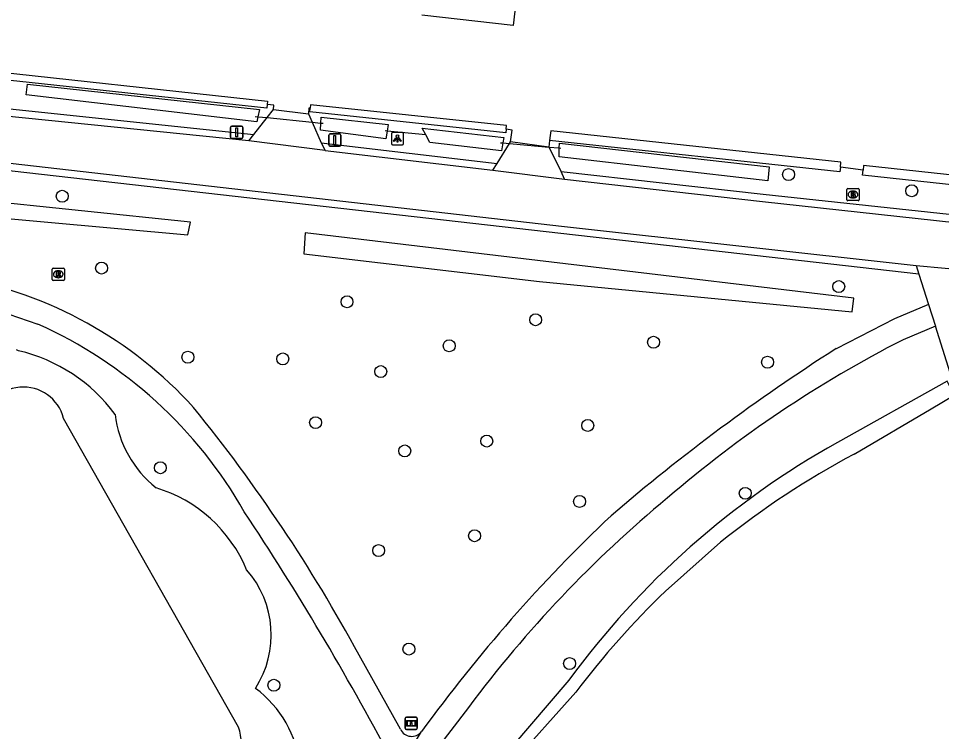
# Model space of a CAD drawing. Extents: x 160457 to 162082, y 388340 to 389736.
# Drawn here: x 161331.4 to 161407, y 388374.6 to 388433 of the extents above; entities that cross this region are included whole.
import ezdxf

# ---------------------------------------------------------------- set-up
doc = ezdxf.new("R2010")
doc.units = 0
for name, color, linetype in [('IMGEO_Afsluitpaal', 7, 'Continuous'), ('IMGEO_Berm_groen', 7, 'Continuous'), ('IMGEO_Boom', 7, 'Continuous'), ('IMGEO_Brandkraan', 7, 'Continuous'), ('IMGEO_Duiker', 7, 'Continuous'), ('IMGEO_Haag', 7, 'Continuous'), ('IMGEO_Informatiebord', 7, 'Continuous'), ('IMGEO_Lichtpunt', 7, 'Continuous'), ('IMGEO_Meer_plas_ven_vijver', 7, 'Continuous'), ('IMGEO_Pand', 7, 'Continuous'), ('IMGEO_Rijbaan_lokaal_gesloten', 7, 'Continuous'), ('IMGEO_Rijbaan_lokaal_halfverhard', 7, 'Continuous'), ('IMGEO_Rijbaan_lokaal_open', 7, 'Continuous'), ('IMGEO_Rioolput', 7, 'Continuous'), ('IMGEO_Voetpad_halfverhard', 7, 'Continuous'), ('IMGEO_Voetpad_open', 7, 'Continuous'), ('IMGEO_Waterloop', 7, 'Continuous')]:
    doc.layers.add(name, color=color, linetype=linetype)

msp = doc.modelspace()

# ---------------------------------------------------------------- linework, layer by layer
at = {"layer": 'IMGEO_Afsluitpaal'}
for p, q in [((161348.781, 388423.279), (161348.781, 388424.079)), ((161348.781, 388424.079), (161348.781, 388423.279)), ((161348.881, 388424.179), (161349.671, 388424.179)), ((161349.671, 388424.179), (161348.881, 388424.179)), ((161349.771, 388424.079), (161349.771, 388423.279)), ((161349.771, 388423.279), (161349.771, 388424.079)), ((161349.671, 388423.179), (161348.881, 388423.179)), ((161348.881, 388423.179), (161349.671, 388423.179)), ((161356.807, 388422.64), (161356.807, 388423.44)), ((161356.807, 388423.44), (161356.807, 388422.64)), ((161356.907, 388423.54), (161357.697, 388423.54)), ((161357.697, 388423.54), (161356.907, 388423.54)), ((161357.797, 388423.44), (161357.797, 388422.64)), ((161357.797, 388422.64), (161357.797, 388423.44)), ((161357.697, 388422.54), (161356.907, 388422.54)), ((161356.907, 388422.54), (161357.697, 388422.54))]:
    msp.add_line(p, q, dxfattribs=at)
for points in [[(161349.201, 388424.054), (161349.351, 388424.054), (161349.351, 388423.304), (161349.201, 388423.304), (161349.201, 388424.054)], [(161357.227, 388423.415), (161357.377, 388423.415), (161357.377, 388422.665), (161357.227, 388422.665), (161357.227, 388423.415)]]:
    msp.add_lwpolyline(points, dxfattribs=at)
for centre, start, end in [((161348.881, 388424.079), 90, 180), ((161348.881, 388424.079), 90, 180), ((161349.671, 388424.079), 0, 90), ((161349.671, 388424.079), 360, 90), ((161348.881, 388423.279), 180, 270), ((161348.881, 388423.279), 180, 270), ((161349.671, 388423.279), 270, 0), ((161349.671, 388423.279), 270, 0), ((161356.907, 388423.44), 90, 180), ((161356.907, 388423.44), 90, 180), ((161357.697, 388423.44), 0, 90), ((161357.697, 388423.44), 360, 90), ((161356.907, 388422.64), 180, 270), ((161356.907, 388422.64), 180, 270), ((161357.697, 388422.64), 270, 0), ((161357.697, 388422.64), 270, 0)]:
    msp.add_arc(centre, 0.1, start, end, dxfattribs=at)
at = {"layer": 'IMGEO_Berm_groen'}
for points in [[(161352.289, 388425.539), (161352.319, 388425.894), (161351.765, 388425.941)], [(161355.295, 388425.641), (161355.193, 388425.65), (161355.145, 388425.196)], [(161371.684, 388422.889), (161371.827, 388423.854), (161371.334, 388423.927)], [(161374.895, 388423.005), (161374.837, 388422.469)], [(161400.554, 388420.57), (161398.697, 388420.83)], [(161331.412, 388405.8), (161331.261, 388405.875)]]:
    msp.add_lwpolyline(points, dxfattribs=at)
for centre, radius, start, end in [((161328.322, 388392.53), 13.625, 36.17512, 76.89395), ((161348.359, 388401.686), 9.106, 187.02746, 231.35552), ((161339.332, 388383.427), 11.636, 22.41854, 73.32003), ((161344.055, 388382.536), 8.05, 327.05953, 41.44892), ((161345.26, 388370.715), 9.286, 6.28744, 53.28869)]:
    msp.add_arc(centre, radius, start, end, dxfattribs=at)
at = {"layer": 'IMGEO_Boom'}
for centre in [(161394.452, 388420.22), (161404.54, 388418.887), (161334.992, 388418.444), (161338.22, 388412.566), (161398.563, 388411.045), (161358.309, 388409.801), (161373.751, 388408.331), (161366.672, 388406.199), (161383.401, 388406.492), (161345.281, 388405.269), (161353.054, 388405.125), (161392.733, 388404.857), (161361.067, 388404.09), (161355.737, 388399.909), (161378.015, 388399.68), (161369.744, 388398.403), (161363.036, 388397.592), (161343.027, 388396.22), (161390.909, 388394.124), (161377.343, 388393.455), (161368.751, 388390.654), (161360.899, 388389.439), (161363.379, 388381.376), (161376.53, 388380.191), (161352.319, 388378.409)]:
    msp.add_circle(centre, 0.489, dxfattribs=at)
at = {"layer": 'IMGEO_Brandkraan'}
for p, q in [((161399.229, 388418.155), (161399.229, 388419.007)), ((161399.304, 388419.081), (161400.156, 388419.081)), ((161399.717, 388418.861), (161399.742, 388418.861)), ((161400.23, 388419.007), (161400.23, 388418.155)), ((161400.156, 388418.081), (161399.304, 388418.081)), ((161399.74, 388418.301), (161399.715, 388418.301))]:
    msp.add_line(p, q, dxfattribs=at)
for points in [[(161399.229, 388418.155), (161399.229, 388419.007)], [(161399.304, 388419.081), (161400.156, 388419.081)], [(161399.577, 388418.781), (161399.577, 388418.381), (161399.79, 388418.381)], [(161399.808, 388418.781), (161399.577, 388418.781)], [(161399.756, 388418.7), (161399.702, 388418.7), (161399.702, 388418.624)], [(161399.702, 388418.624), (161399.755, 388418.624)], [(161400.23, 388419.007), (161400.23, 388418.155)], [(161400.156, 388418.081), (161399.304, 388418.081)], [(161399.764, 388418.548), (161399.702, 388418.548), (161399.702, 388418.467)], [(161399.702, 388418.467), (161399.764, 388418.467)]]:
    msp.add_lwpolyline(points, dxfattribs=at)
for centre, radius, start, end in [((161399.306, 388419.005), 0.0765, 91.55205, 178.44795), ((161399.306, 388419.005), 0.0765, 91.55205, 178.44795), ((161399.757, 388418.662), 0.0379, 267.82845, 90.93552), ((161399.812, 388418.636), 0.145, 59.4692, 91.53667), ((161399.837, 388418.683), 0.0922, 285.51372, 58.15012), ((161400.154, 388419.005), 0.0765, 1.55205, 88.44795), ((161400.154, 388419.005), 0.0765, 1.55205, 88.44795), ((161399.306, 388418.157), 0.0765, 181.55205, 268.44795), ((161399.306, 388418.157), 0.0765, 181.55205, 268.44795), ((161399.765, 388418.507), 0.0404, 269.87594, 90.50774), ((161399.796, 388418.632), 0.251, 268.66757, 293.53466), ((161399.842, 388418.491), 0.105, 301.31148, 78.98903), ((161400.154, 388418.157), 0.0765, 271.55205, 358.44795), ((161400.154, 388418.157), 0.0765, 271.55205, 358.44795)]:
    msp.add_arc(centre, radius, start, end, dxfattribs=at)
for centre, major_axis, ratio, start_param, end_param in [((161399.716, 388418.581), (-0.387, 0.002), 0.722429, 4.712389, 7.853982), ((161399.741, 388418.581), (-0.39, 0.002), 0.717154, 1.570796, 4.712389)]:
    msp.add_ellipse(centre, major_axis=major_axis, ratio=ratio, start_param=start_param, end_param=end_param, dxfattribs=at)
at = {"layer": 'IMGEO_Duiker'}
for points in [[(161350.787, 388424.978), (161351.013, 388424.955), (161351.767, 388424.879), (161355.449, 388424.507), (161356.166, 388424.435), (161356.344, 388424.417)], [(161364.75, 388423.461), (161361.582, 388423.778), (161361.435, 388423.793)], [(161370.862, 388422.824), (161371.068, 388422.806), (161371.916, 388422.73), (161374.837, 388422.469), (161375.687, 388422.393), (161375.804, 388422.383)]]:
    msp.add_lwpolyline(points, dxfattribs=at)
at = {"layer": 'IMGEO_Haag'}
for points in [[(161326.754, 388428.963), (161351.797, 388426.239), (161351.765, 388425.941)], [(161351.765, 388425.941), (161351.733, 388425.643), (161326.688, 388428.367)], [(161371.334, 388423.927), (161371.302, 388423.629), (161355.263, 388425.343), (161355.295, 388425.641)], [(161371.334, 388423.927), (161371.366, 388424.225), (161355.327, 388425.939), (161355.295, 388425.641)], [(161398.697, 388420.83), (161398.74, 388421.228), (161374.981, 388423.801), (161374.938, 388423.403), (161374.895, 388423.005)], [(161398.697, 388420.83), (161398.654, 388420.432), (161374.895, 388423.005)], [(161427.442, 388417.24), (161427.492, 388417.637), (161427.535, 388418.035), (161400.597, 388420.968), (161400.554, 388420.57)], [(161427.442, 388417.24), (161400.511, 388420.172), (161400.554, 388420.57)], [(161408.019, 388402.161), (161407.744, 388402.705), (161407.439, 388403.307), (161398.449, 388398.289)], [(161399.813, 388397.326), (161406.118, 388401.041), (161408.019, 388402.161)], [(161384.393, 388386.123), (161388.889, 388390.137)], [(161376.465, 388378.825), (161370.204, 388371.477)], [(161425.195, 388371.72), (161371.541, 388371.687), (161371.721, 388371.889), (161377.034, 388377.844)]]:
    msp.add_lwpolyline(points, dxfattribs=at)
for centre, radius, start, end in [((161432.094, 388338.141), 68.919, 119.22128, 143.82023), ((161433.924, 388333.599), 72.281, 118.15849, 128.53873), ((161432.828, 388335.66), 69.946, 133.8254, 142.90838)]:
    msp.add_arc(centre, radius, start, end, dxfattribs=at)
at = {"layer": 'IMGEO_Informatiebord'}
for p, q in [((161363.068, 388374.897), (161363.068, 388375.697)), ((161363.068, 388375.697), (161363.068, 388374.897)), ((161363.168, 388375.797), (161363.958, 388375.797)), ((161363.958, 388375.797), (161363.168, 388375.797)), ((161364.058, 388375.697), (161364.058, 388374.897)), ((161364.058, 388374.897), (161364.058, 388375.697)), ((161363.958, 388374.797), (161363.168, 388374.797)), ((161363.168, 388374.797), (161363.958, 388374.797))]:
    msp.add_line(p, q, dxfattribs=at)
for points in [[(161363.169, 388375.529), (161363.957, 388375.529), (161363.957, 388375.065), (161363.169, 388375.065), (161363.169, 388375.529)], [(161363.234, 388375.464), (161363.234, 388375.13), (161363.509, 388375.13), (161363.51, 388375.343), (161363.614, 388375.344), (161363.615, 388375.13), (161363.892, 388375.13), (161363.892, 388375.464), (161363.616, 388375.464), (161363.616, 388375.384), (161363.51, 388375.384), (161363.51, 388375.464), (161363.234, 388375.464)]]:
    msp.add_lwpolyline(points, dxfattribs=at)
for centre, start, end in [((161363.168, 388375.697), 90, 180), ((161363.168, 388375.697), 90, 180), ((161363.958, 388375.697), 0, 90), ((161363.958, 388375.697), 360, 90), ((161363.168, 388374.897), 180, 270), ((161363.168, 388374.897), 180, 270), ((161363.958, 388374.897), 270, 0), ((161363.958, 388374.897), 270, 0)]:
    msp.add_arc(centre, 0.1, start, end, dxfattribs=at)
at = {"layer": 'IMGEO_Lichtpunt'}
for p, q in [((161361.94, 388423.563), (161361.94, 388422.756)), ((161361.94, 388423.563), (161361.94, 388422.756)), ((161362.842, 388423.658), (161362.034, 388423.658)), ((161362.842, 388423.658), (161362.034, 388423.658)), ((161362.936, 388422.756), (161362.936, 388423.563)), ((161362.936, 388422.756), (161362.936, 388423.563)), ((161362.034, 388422.662), (161362.842, 388422.662)), ((161362.034, 388422.662), (161362.842, 388422.662))]:
    msp.add_line(p, q, dxfattribs=at)
for points in [[(161362.314, 388423.227), (161362.353, 388423.199), (161362.165, 388422.937), (161362.127, 388422.964), (161362.314, 388423.227)], [(161362.416, 388423.179), (161362.463, 388423.179), (161362.463, 388422.857), (161362.416, 388422.857), (161362.416, 388423.179)], [(161362.526, 388423.199), (161362.564, 388423.226), (161362.751, 388422.964), (161362.712, 388422.936), (161362.526, 388423.199)]]:
    msp.add_lwpolyline(points, dxfattribs=at)
msp.add_circle((161362.439, 388423.361), 0.0994, dxfattribs=at)
for centre, start, end in [((161362.034, 388423.563), 90, 180), ((161362.034, 388423.563), 90, 180), ((161362.842, 388423.563), 0, 90), ((161362.842, 388423.563), 0, 90), ((161362.034, 388422.756), 180, 270), ((161362.034, 388422.756), 180, 270), ((161362.842, 388422.756), 270, 0), ((161362.842, 388422.756), 270, 360)]:
    msp.add_arc(centre, 0.0946, start, end, dxfattribs=at)
at = {"layer": 'IMGEO_Meer_plas_ven_vijver'}
msp.add_lwpolyline([(161349.433, 388374.984), (161335.103, 388400.26)], dxfattribs=at)
for centre, radius, start, end in [((161331.816, 388399.438), 3.388, 14.04482, 176.17047), ((161344.775, 388373.484), 4.894, 251.15454, 17.84501)]:
    msp.add_arc(centre, radius, start, end, dxfattribs=at)
at = {"layer": 'IMGEO_Pand'}
msp.add_lwpolyline([(161365.341, 388441.223), (161372.818, 388440.369), (161372.48, 388437.38), (161371.92, 388432.42), (161364.435, 388433.275)], dxfattribs=at)
at = {"layer": 'IMGEO_Rijbaan_lokaal_gesloten'}
for points in [[(161350.264, 388422.978), (161330.101, 388425.012)], [(161356.508, 388422.185), (161350.264, 388422.978)], [(161356.508, 388422.185), (161370.246, 388420.575)], [(161329.742, 388421.252), (161376.102, 388415.972), (161404.898, 388412.775)], [(161370.246, 388420.575), (161376.126, 388419.854)], [(161376.126, 388419.854), (161392.311, 388418.02), (161427.063, 388414.216)], [(161404.898, 388412.775), (161412.037, 388412.124)]]:
    msp.add_lwpolyline(points, dxfattribs=at)
at = {"layer": 'IMGEO_Rijbaan_lokaal_halfverhard'}
for points in [[(161356.195, 388422.819), (161356.508, 388422.185)], [(161356.195, 388422.819), (161370.588, 388421.126)], [(161405.12, 388412.075), (161329.68, 388420.62), (161329.742, 388421.252)], [(161375.837, 388420.458), (161392.373, 388418.605), (161427.146, 388414.883)], [(161404.898, 388412.775), (161405.12, 388412.075)]]:
    msp.add_lwpolyline(points, dxfattribs=at)
at = {"layer": 'IMGEO_Rijbaan_lokaal_open'}
for points in [[(161330.101, 388425.012), (161330.175, 388425.648), (161350.682, 388423.507)], [(161350.264, 388422.978), (161350.682, 388423.507)], [(161370.588, 388421.126), (161371.602, 388422.758), (161371.684, 388422.889)], [(161374.837, 388422.469), (161371.684, 388422.889)], [(161374.837, 388422.469), (161375.837, 388420.458)], [(161370.246, 388420.575), (161370.588, 388421.126)], [(161376.126, 388419.854), (161375.837, 388420.458)]]:
    msp.add_lwpolyline(points, dxfattribs=at)
at = {"layer": 'IMGEO_Rioolput'}
for p, q in [((161334.169, 388411.631), (161334.169, 388412.483)), ((161334.244, 388412.557), (161335.096, 388412.557)), ((161334.657, 388412.337), (161334.682, 388412.337)), ((161335.17, 388412.483), (161335.17, 388411.631)), ((161335.096, 388411.557), (161334.244, 388411.557)), ((161334.68, 388411.777), (161334.655, 388411.777))]:
    msp.add_line(p, q, dxfattribs=at)
for points in [[(161334.169, 388411.631), (161334.169, 388412.483)], [(161334.244, 388412.557), (161335.096, 388412.557)], [(161334.758, 388412.255), (161334.506, 388412.257), (161334.506, 388411.857)], [(161334.506, 388411.857), (161334.63, 388411.857), (161334.63, 388412.019), (161334.641, 388412.019)], [(161334.684, 388412.176), (161334.63, 388412.176), (161334.63, 388412.095)], [(161334.63, 388412.095), (161334.682, 388412.095)], [(161334.688, 388411.99), (161334.759, 388411.857), (161334.899, 388411.857), (161334.834, 388411.983)], [(161335.17, 388412.483), (161335.17, 388411.631)], [(161335.096, 388411.557), (161334.244, 388411.557)]]:
    msp.add_lwpolyline(points, dxfattribs=at)
for centre, radius, start, end in [((161334.246, 388412.481), 0.0765, 91.55205, 178.44795), ((161334.246, 388412.481), 0.0765, 91.55205, 178.44795), ((161334.64, 388411.966), 0.0533, 26.02933, 88.69889), ((161334.666, 388412.284), 0.19, 274.7715, 282.96867), ((161334.69, 388412.08), 0.0964, 77.00612, 93.18647), ((161334.704, 388412.137), 0.0378, 276.66336, 79.67722), ((161334.757, 388412.145), 0.109, 350.36119, 89.41601), ((161334.755, 388412.145), 0.112, 277.58423, 350.98172), ((161334.739, 388411.93), 0.108, 29.51342, 73.79051), ((161335.094, 388412.481), 0.0765, 1.55205, 88.44795), ((161335.094, 388412.481), 0.0765, 1.55205, 88.44795), ((161334.246, 388411.633), 0.0765, 181.55205, 268.44795), ((161334.246, 388411.633), 0.0765, 181.55205, 268.44795), ((161335.094, 388411.633), 0.0765, 271.55205, 358.44795), ((161335.094, 388411.633), 0.0765, 271.55205, 358.44795)]:
    msp.add_arc(centre, radius, start, end, dxfattribs=at)
for centre, major_axis, ratio, start_param, end_param in [((161334.656, 388412.057), (-0.387, 0.002), 0.722429, 4.712389, 7.853982), ((161334.681, 388412.057), (-0.39, 0.002), 0.717154, 1.570796, 4.712389)]:
    msp.add_ellipse(centre, major_axis=major_axis, ratio=ratio, start_param=start_param, end_param=end_param, dxfattribs=at)
at = {"layer": 'IMGEO_Voetpad_halfverhard'}
for points in [[(161324.364, 388410.363), (161329.813, 388409.073), (161333.007, 388407.983)], [(161405.908, 388409.593), (161403.133, 388408.409), (161398.344, 388405.965)], [(161406.471, 388407.818), (161403.828, 388406.691)], [(161362.679, 388374.814), (161359.293, 388380.884)], [(161368.255, 388376.597), (161365.371, 388372.813)], [(161362.581, 388370.831), (161363.267, 388372.727), (161364.413, 388374.623)]]:
    msp.add_lwpolyline(points, dxfattribs=at)
for centre, radius, start, end in [((161320.426, 388378.138), 34.215, 42.26302, 79.66531), ((161317.876, 388374.376), 36.856, 29.66254, 65.76072), ((161447.936, 388320.154), 97.13, 117.00812, 130.74281), ((161487.293, 388266.93), 165.054, 122.60947, 130.58097), ((161244.219, 388318.619), 130.839, 28.41708, 39.10648), ((161447.915, 388317.238), 99.344, 129.63554, 143.30786), ((161148.569, 388259.272), 241.486, 27.94524, 33.51677), ((161467.45, 388299.792), 127.344, 133.41978, 144.01071), ((161363.604, 388375.248), 1.022, 205.11349, 322.31494)]:
    msp.add_arc(centre, radius, start, end, dxfattribs=at)
at = {"layer": 'IMGEO_Voetpad_open'}
for points in [[(161350.682, 388423.507), (161351.767, 388424.879), (161352.289, 388425.539)], [(161352.289, 388425.539), (161355.145, 388425.196)], [(161355.145, 388425.196), (161355.449, 388424.507), (161356.195, 388422.819)], [(161405.12, 388412.075), (161405.908, 388409.593)], [(161405.908, 388409.593), (161406.471, 388407.818)], [(161408.293, 388402.079), (161406.471, 388407.818)]]:
    msp.add_lwpolyline(points, dxfattribs=at)
at = {"layer": 'IMGEO_Waterloop'}
for points in [[(161332.056, 388426.756), (161332.15, 388427.613), (161351.148, 388425.54), (161351.013, 388424.955), (161350.913, 388424.525), (161332.056, 388426.756)], [(161361.582, 388423.778), (161361.486, 388423.145), (161356.129, 388423.86), (161356.166, 388424.435), (161356.196, 388424.907), (161361.664, 388424.315), (161361.582, 388423.778)], [(161364.451, 388424.009), (161371.149, 388423.253), (161371.068, 388422.806), (161370.953, 388422.164), (161365.079, 388422.856), (161364.75, 388423.461), (161364.451, 388424.009)], [(161392.748, 388419.697), (161375.68, 388421.659), (161375.687, 388422.393), (161375.691, 388422.78), (161392.854, 388420.852), (161392.748, 388419.697)], [(161345.287, 388415.293), (161345.502, 388416.319), (161327.635, 388418.171), (161327.456, 388416.887), (161345.287, 388415.293)], [(161399.652, 388408.985), (161399.812, 388410.088), (161354.882, 388415.444), (161354.777, 388413.728), (161374.077, 388411.476), (161399.652, 388408.985)]]:
    msp.add_lwpolyline(points, dxfattribs=at)

doc.saveas('drawing.dxf')
